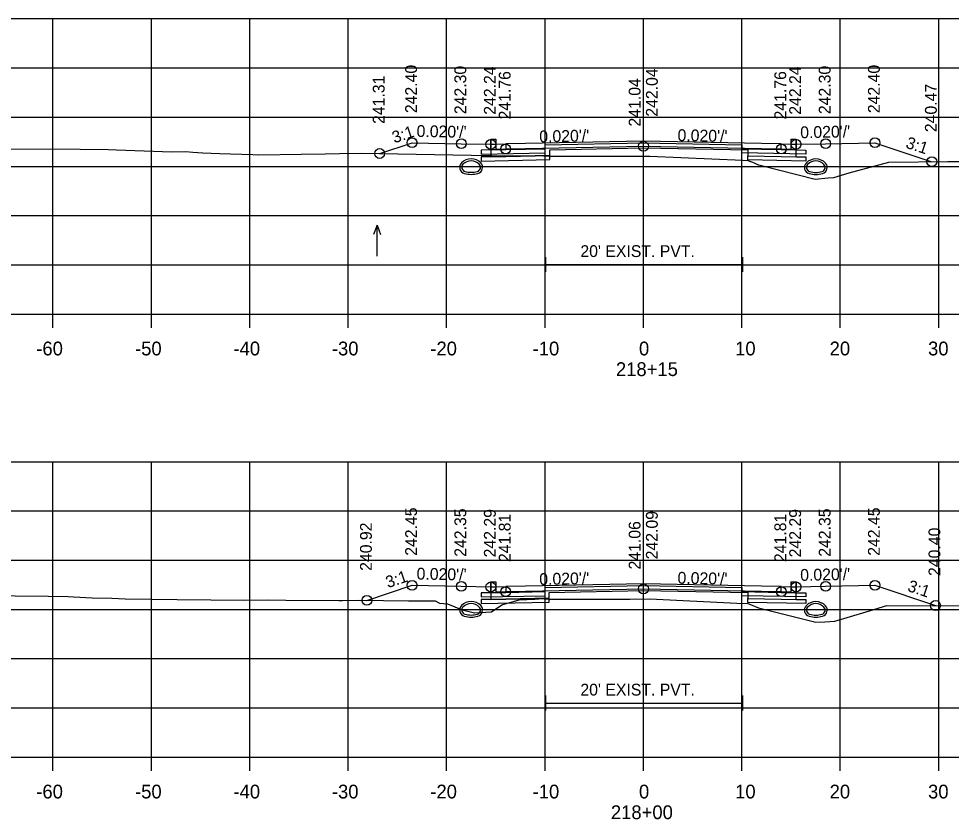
# Model space of a CAD drawing. Extents: x 1369627 to 1374022, y 380035 to 398173.
# Drawn here: x 1371475.4 to 1371570.1, y 383986.5 to 384067.8 of the extents above; entities that cross this region are included whole.
import ezdxf

# ---------------------------------------------------------------- set-up
doc = ezdxf.new("R2010")
doc.units = 0
for name, color, linetype in [('Default', 7, 'Continuous'), ('R_Alt Surface', 7, 'Continuous'), ('R_Axis', 7, 'Continuous'), ('R_Axis Annot', 7, 'Continuous'), ('R_Drive', 7, 'Continuous'), ('R_Exist Surface', 7, 'Continuous'), ('R_Fin Surface', 7, 'Continuous'), ('R_Grid', 7, 'Continuous'), ('R_No Plot', 7, 'Continuous'), ('R_Water Annot', 7, 'Continuous'), ('R_Xsect Elev', 7, 'Continuous'), ('R_Xsect Slope', 7, 'Continuous')]:
    doc.layers.add(name, color=color, linetype=linetype)

msp = doc.modelspace()

# ---------------------------------------------------------------- linework, layer by layer
at = {"layer": 'Default'}
for p, q in [((1371528.933, 384042.127), (1371528.933, 384043.627)), ((1371548.933, 384042.127), (1371548.933, 384043.627)), ((1371528.933, 384042.877), (1371548.933, 384042.877)), ((1371528.933, 383997.585), (1371528.933, 383999.085)), ((1371548.933, 383997.585), (1371548.933, 383999.085)), ((1371528.933, 383998.335), (1371548.933, 383998.335))]:
    msp.add_line(p, q, dxfattribs=at)
for points in [[(1371523.336, 384055.612), (1371523.836, 384055.612), (1371523.846, 384055.112), (1371524.846, 384055.132), (1371524.846, 384054.546), (1371523.346, 384054.516)], [(1371553.846, 384055.112), (1371553.856, 384055.612), (1371554.356, 384055.612), (1371554.346, 384054.516), (1371552.846, 384054.546), (1371552.846, 384055.132)], [(1371523.336, 384010.64), (1371523.836, 384010.64), (1371523.846, 384010.14), (1371524.846, 384010.16), (1371524.846, 384009.573), (1371523.346, 384009.543)], [(1371553.846, 384010.14), (1371553.856, 384010.64), (1371554.356, 384010.64), (1371554.346, 384009.543), (1371552.846, 384009.573), (1371552.846, 384010.16)]]:
    msp.add_lwpolyline(points, close=True, dxfattribs=at)
at = {"layer": 'R_Alt Surface'}
for points in [[(1371523.336, 384055.612), (1371523.346, 384054.516), (1371524.846, 384054.546), (1371528.846, 384054.626), (1371528.846, 384055.042), (1371538.846, 384055.242), (1371548.846, 384055.042), (1371548.846, 384054.626), (1371552.846, 384054.546), (1371554.346, 384054.516), (1371554.356, 384055.612)], [(1371523.336, 384055.086), (1371523.346, 384053.823), (1371524.846, 384053.853), (1371529.32, 384053.943), (1371529.32, 384054.526), (1371538.846, 384054.716), (1371549.46, 384054.504), (1371549.46, 384053.921), (1371552.846, 384053.853), (1371554.346, 384053.823), (1371554.356, 384055.086)], [(1371523.336, 384010.64), (1371523.346, 384009.543), (1371524.846, 384009.573), (1371528.846, 384009.653), (1371528.846, 384010.07), (1371538.846, 384010.27), (1371548.846, 384010.07), (1371548.846, 384009.653), (1371552.846, 384009.573), (1371554.346, 384009.543), (1371554.356, 384010.64)], [(1371523.336, 384010.13), (1371523.346, 384008.867), (1371524.846, 384008.897), (1371529.28, 384008.986), (1371529.28, 384009.569), (1371538.846, 384009.76), (1371549.453, 384009.548), (1371549.453, 384008.965), (1371552.846, 384008.897), (1371554.346, 384008.867), (1371554.356, 384010.13)]]:
    msp.add_lwpolyline(points, dxfattribs=at)
for points in [[(1371538.846, 384055.412), (1371526.846, 384055.172), (1371524.846, 384055.132), (1371524.846, 384054.546), (1371528.846, 384054.626), (1371528.846, 384055.042), (1371538.846, 384055.242), (1371548.846, 384055.042), (1371548.846, 384054.626), (1371552.846, 384054.546), (1371552.846, 384055.132), (1371550.846, 384055.172)], [(1371528.846, 384054.626), (1371524.846, 384054.546), (1371523.346, 384054.516), (1371522.346, 384054.496), (1371522.346, 384054.079), (1371528.846, 384054.209)], [(1371548.846, 384054.626), (1371552.846, 384054.546), (1371554.346, 384054.516), (1371555.346, 384054.496), (1371555.346, 384054.079), (1371548.846, 384054.209)], [(1371529.32, 384053.943), (1371524.846, 384053.853), (1371523.346, 384053.823), (1371522.346, 384053.803), (1371522.346, 384053.386), (1371529.32, 384053.526)], [(1371549.46, 384053.921), (1371552.846, 384053.853), (1371554.346, 384053.823), (1371555.346, 384053.803), (1371555.346, 384053.386), (1371549.46, 384053.504)], [(1371538.846, 384010.44), (1371526.846, 384010.2), (1371524.846, 384010.16), (1371524.846, 384009.573), (1371528.846, 384009.653), (1371528.846, 384010.07), (1371538.846, 384010.27), (1371548.846, 384010.07), (1371548.846, 384009.653), (1371552.846, 384009.573), (1371552.846, 384010.16), (1371550.846, 384010.2)], [(1371528.846, 384009.653), (1371524.846, 384009.573), (1371523.346, 384009.543), (1371522.346, 384009.523), (1371522.346, 384009.106), (1371528.846, 384009.236)], [(1371529.28, 384008.986), (1371524.846, 384008.897), (1371523.346, 384008.867), (1371522.346, 384008.847), (1371522.346, 384008.43), (1371529.28, 384008.569)], [(1371548.846, 384009.653), (1371552.846, 384009.573), (1371554.346, 384009.543), (1371555.346, 384009.523), (1371555.346, 384009.106), (1371548.846, 384009.236)], [(1371549.453, 384008.965), (1371552.846, 384008.897), (1371554.346, 384008.867), (1371555.346, 384008.847), (1371555.346, 384008.43), (1371549.453, 384008.548)]]:
    msp.add_lwpolyline(points, close=True, dxfattribs=at)
at = {"layer": 'R_Axis'}
for p, q in [((1371388.846, 384037.843), (1371688.846, 384037.843)), ((1371478.846, 384036.443), (1371478.846, 384037.843)), ((1371488.846, 384036.443), (1371488.846, 384037.843)), ((1371498.846, 384036.443), (1371498.846, 384037.843)), ((1371508.846, 384036.443), (1371508.846, 384037.843)), ((1371518.846, 384036.443), (1371518.846, 384037.843)), ((1371528.846, 384036.443), (1371528.846, 384037.843)), ((1371538.846, 384036.443), (1371538.846, 384037.843)), ((1371548.846, 384036.443), (1371548.846, 384037.843)), ((1371558.846, 384036.443), (1371558.846, 384037.843)), ((1371568.846, 384036.443), (1371568.846, 384037.843)), ((1371388.846, 383992.843), (1371688.846, 383992.843)), ((1371478.846, 383991.443), (1371478.846, 383992.843)), ((1371488.846, 383991.443), (1371488.846, 383992.843)), ((1371498.846, 383991.443), (1371498.846, 383992.843)), ((1371508.846, 383991.443), (1371508.846, 383992.843)), ((1371518.846, 383991.443), (1371518.846, 383992.843)), ((1371528.846, 383991.443), (1371528.846, 383992.843)), ((1371538.846, 383991.443), (1371538.846, 383992.843)), ((1371548.846, 383991.443), (1371548.846, 383992.843)), ((1371558.846, 383991.443), (1371558.846, 383992.843)), ((1371568.846, 383991.443), (1371568.846, 383992.843))]:
    msp.add_line(p, q, dxfattribs=at)
at = {"layer": 'R_Drive'}
for centre, radius, start, end in [((1371521.336, 384052.257), 1.354, 43.64848, 136.35152), ((1371556.356, 384052.243), 1.354, 43.64848, 136.35152), ((1371520.823, 384052.746), 0.646, 136.35152, 253.95293), ((1371520.823, 384052.746), 0.438, 136.35152, 253.95293), ((1371521.336, 384052.257), 1.146, 43.64848, 136.35152), ((1371521.848, 384052.746), 0.438, 286.04707, 43.64848), ((1371521.848, 384052.746), 0.646, 286.04707, 43.64848), ((1371555.843, 384052.732), 0.646, 136.35152, 253.95293), ((1371555.843, 384052.732), 0.438, 136.35152, 253.95293), ((1371556.356, 384052.243), 1.146, 43.64848, 136.35152), ((1371556.868, 384052.732), 0.438, 286.04707, 43.64848), ((1371556.868, 384052.732), 0.646, 286.04707, 43.64848), ((1371521.336, 384054.528), 2.5, 253.95293, 286.04707), ((1371521.336, 384054.528), 2.292, 253.95293, 286.04707), ((1371556.356, 384054.514), 2.5, 253.95293, 286.04707), ((1371556.356, 384054.514), 2.292, 253.95293, 286.04707), ((1371520.823, 384007.785), 0.646, 136.35152, 253.95293), ((1371521.336, 384007.296), 1.354, 43.64848, 136.35152), ((1371520.823, 384007.785), 0.438, 136.35152, 253.95293), ((1371521.336, 384007.296), 1.146, 43.64848, 136.35152), ((1371521.848, 384007.785), 0.438, 286.04707, 43.64848), ((1371521.848, 384007.785), 0.646, 286.04707, 43.64848), ((1371555.843, 384007.771), 0.646, 136.35152, 253.95293), ((1371556.356, 384007.282), 1.354, 43.64848, 136.35152), ((1371555.843, 384007.771), 0.438, 136.35152, 253.95293), ((1371556.356, 384007.282), 1.146, 43.64848, 136.35152), ((1371556.868, 384007.771), 0.438, 286.04707, 43.64848), ((1371556.868, 384007.771), 0.646, 286.04707, 43.64848), ((1371521.336, 384009.567), 2.5, 253.95293, 286.04707), ((1371521.336, 384009.567), 2.292, 253.95293, 286.04707), ((1371556.356, 384009.553), 2.5, 253.95293, 286.04707), ((1371556.356, 384009.553), 2.292, 253.95293, 286.04707)]:
    msp.add_arc(centre, radius, start, end, dxfattribs=at)
at = {"layer": 'R_Exist Surface'}
for points in [[(1371470.396, 384054.63), (1371481.62, 384054.573), (1371484.499, 384054.543), (1371485.288, 384054.519), (1371490.942, 384054.326), (1371492.349, 384054.337), (1371493.049, 384054.3), (1371494.059, 384054.201), (1371495.763, 384054.132), (1371499.156, 384054.061), (1371499.775, 384054.02), (1371504.08, 384054.095), (1371506.501, 384054.125), (1371507.961, 384054.139), (1371510.158, 384054.185), (1371521.349, 384053.971), (1371525.545, 384053.905), (1371525.61, 384053.905), (1371526.538, 384053.916), (1371527.417, 384053.925), (1371528.156, 384053.932), (1371528.703, 384053.9), (1371529.32, 384053.87), (1371538.583, 384053.887), (1371539.501, 384053.888), (1371548.933, 384053.466), (1371549.46, 384053.443), (1371550.085, 384053.188), (1371550.514, 384053.012), (1371550.55, 384052.998), (1371550.853, 384052.922), (1371556.297, 384051.55), (1371557.627, 384051.686), (1371558.2, 384051.727), (1371559.76, 384052.178), (1371563.781, 384053.261), (1371569.775, 384053.337), (1371574.718, 384053.331)], [(1371468.274, 384009.297), (1371478.351, 384009.174), (1371480.409, 384009.171), (1371480.927, 384009.132), (1371482.848, 384009.018), (1371484.837, 384008.995), (1371486.188, 384008.909), (1371491.465, 384008.853), (1371498.318, 384008.767), (1371500.658, 384008.8), (1371502.524, 384008.797), (1371507.905, 384008.734), (1371508.282, 384008.738), (1371509.883, 384008.772), (1371514.964, 384008.703), (1371517.669, 384008.717), (1371518.127, 384008.488), (1371518.948, 384008.422), (1371520.437, 384007.796), (1371521.67, 384007.51), (1371523.389, 384007.602), (1371524.458, 384008.294), (1371526.224, 384008.821), (1371527.797, 384008.899), (1371528.157, 384008.923), (1371528.204, 384008.934), (1371528.229, 384008.947), (1371529.28, 384008.872), (1371537.476, 384008.897), (1371539.498, 384008.902), (1371548.346, 384008.495), (1371549.453, 384008.446), (1371549.56, 384008.402), (1371550.544, 384008), (1371554.309, 384007.059), (1371556.374, 384006.548), (1371557.257, 384006.594), (1371558.272, 384006.667), (1371561.46, 384007.589), (1371563.563, 384008.253), (1371574.095, 384008.223)]]:
    msp.add_lwpolyline(points, dxfattribs=at)
at = {"layer": 'R_Fin Surface'}
for points in [[(1371512.045, 384054.149), (1371515.336, 384055.246), (1371520.336, 384055.146), (1371523.336, 384055.086), (1371523.836, 384055.086), (1371523.846, 384054.586), (1371524.846, 384054.606), (1371526.846, 384054.646), (1371538.846, 384054.886), (1371550.846, 384054.646), (1371552.846, 384054.606), (1371553.846, 384054.586), (1371553.856, 384055.086), (1371554.356, 384055.086), (1371557.356, 384055.146), (1371562.356, 384055.246), (1371568.145, 384053.317)], [(1371510.746, 384008.76), (1371515.336, 384010.29), (1371520.336, 384010.19), (1371523.336, 384010.13), (1371523.836, 384010.13), (1371523.846, 384009.63), (1371524.846, 384009.65), (1371526.846, 384009.69), (1371538.846, 384009.93), (1371550.846, 384009.69), (1371552.846, 384009.65), (1371553.846, 384009.63), (1371553.856, 384010.13), (1371554.356, 384010.13), (1371557.356, 384010.19), (1371562.356, 384010.29), (1371568.509, 384008.239)]]:
    msp.add_lwpolyline(points, dxfattribs=at)
at = {"layer": 'R_Grid'}
for p, q in [((1371388.846, 384067.843), (1371688.846, 384067.843)), ((1371478.846, 384037.843), (1371478.846, 384067.843)), ((1371488.846, 384037.843), (1371488.846, 384067.843)), ((1371498.846, 384037.843), (1371498.846, 384067.843)), ((1371508.846, 384037.843), (1371508.846, 384067.843)), ((1371518.846, 384037.843), (1371518.846, 384067.843)), ((1371528.846, 384037.843), (1371528.846, 384067.843)), ((1371538.846, 384037.843), (1371538.846, 384067.843)), ((1371548.846, 384037.843), (1371548.846, 384067.843)), ((1371558.846, 384037.843), (1371558.846, 384067.843)), ((1371568.846, 384037.843), (1371568.846, 384067.843)), ((1371388.846, 384062.843), (1371688.846, 384062.843)), ((1371388.846, 384057.843), (1371688.846, 384057.843)), ((1371388.846, 384052.843), (1371688.846, 384052.843)), ((1371388.846, 384047.843), (1371688.846, 384047.843)), ((1371388.846, 384042.843), (1371688.846, 384042.843)), ((1371388.846, 384037.843), (1371688.846, 384037.843)), ((1371388.846, 384022.843), (1371688.846, 384022.843)), ((1371478.846, 383992.843), (1371478.846, 384022.843)), ((1371488.846, 383992.843), (1371488.846, 384022.843)), ((1371498.846, 383992.843), (1371498.846, 384022.843)), ((1371508.846, 383992.843), (1371508.846, 384022.843)), ((1371518.846, 383992.843), (1371518.846, 384022.843)), ((1371528.846, 383992.843), (1371528.846, 384022.843)), ((1371538.846, 383992.843), (1371538.846, 384022.843)), ((1371548.846, 383992.843), (1371548.846, 384022.843)), ((1371558.846, 383992.843), (1371558.846, 384022.843)), ((1371568.846, 383992.843), (1371568.846, 384022.843)), ((1371388.846, 384017.843), (1371688.846, 384017.843)), ((1371388.846, 384012.843), (1371688.846, 384012.843)), ((1371388.846, 384007.843), (1371688.846, 384007.843)), ((1371388.846, 384002.843), (1371688.846, 384002.843)), ((1371388.846, 383997.843), (1371688.846, 383997.843)), ((1371388.846, 383992.843), (1371688.846, 383992.843))]:
    msp.add_line(p, q, dxfattribs=at)
at = {"layer": 'R_No Plot'}
for centre in [(1371515.336, 384055.246), (1371520.336, 384055.146), (1371523.336, 384055.086), (1371538.846, 384054.886), (1371554.356, 384055.086), (1371557.356, 384055.146), (1371562.356, 384055.246), (1371512.045, 384054.149), (1371524.846, 384054.606), (1371552.846, 384054.606), (1371568.145, 384053.317), (1371515.336, 384010.29), (1371520.336, 384010.19), (1371523.336, 384010.13), (1371524.846, 384009.65), (1371538.846, 384009.93), (1371552.846, 384009.65), (1371554.356, 384010.13), (1371557.356, 384010.19), (1371562.356, 384010.29), (1371510.746, 384008.76), (1371568.509, 384008.239)]:
    msp.add_circle(centre, 0.5, dxfattribs=at)
at = {"layer": 'R_Water Annot'}
for p, q in [((1371511.775, 384046.874), (1371511.425, 384045.913)), ((1371511.775, 384043.732), (1371511.775, 384046.874)), ((1371511.775, 384046.874), (1371512.125, 384045.913))]:
    msp.add_line(p, q, dxfattribs=at)
at = {"layer": 'R_Xsect Elev'}
for p, q in [((1371538.846, 384053.887), (1371538.846, 384063.887)), ((1371538.846, 384008.9), (1371538.846, 384018.9))]:
    msp.add_line(p, q, dxfattribs=at)

# ---------------------------------------------------------------- texts
at = {"layer": 'R_Axis Annot'}
for s, height, p in [("20' EXIST. PVT.", 1.2, (1371532.436, 384043.634)), ('-60', 1.4, (1371477.154, 384033.643)), ('-50', 1.4, (1371487.187, 384033.643)), ('-40', 1.4, (1371497.187, 384033.643)), ('-30', 1.4, (1371507.187, 384033.643)), ('-20', 1.4, (1371517.187, 384033.643)), ('-10', 1.4, (1371527.584, 384033.643)), ('0', 1.4, (1371538.388, 384033.643)), ('10', 1.4, (1371548.157, 384033.643)), ('20', 1.4, (1371557.76, 384033.643)), ('30', 1.4, (1371567.76, 384033.643)), ('218+15', 1.4, (1371536.046, 384031.543)), ("20' EXIST. PVT.", 1.2, (1371532.436, 383999.093)), ('-60', 1.4, (1371477.154, 383988.643)), ('-50', 1.4, (1371487.187, 383988.643)), ('-40', 1.4, (1371497.187, 383988.643)), ('-30', 1.4, (1371507.187, 383988.643)), ('-20', 1.4, (1371517.187, 383988.643)), ('-10', 1.4, (1371527.584, 383988.643)), ('0', 1.4, (1371538.388, 383988.643)), ('10', 1.4, (1371548.157, 383988.643)), ('20', 1.4, (1371557.76, 383988.643)), ('30', 1.4, (1371567.76, 383988.643)), ('218+00', 1.4, (1371535.533, 383986.543))]:
    msp.add_text(s, height=height, dxfattribs=at).set_placement(p)
at = {"layer": 'R_Xsect Elev'}
for s, p in [('242.40', (1371515.836, 384058.246)), ('242.30', (1371520.836, 384058.146)), ('242.24', (1371523.836, 384058.086)), ('242.24', (1371554.856, 384058.086)), ('242.30', (1371557.856, 384058.146)), ('242.40', (1371562.856, 384058.246)), ('241.31', (1371512.545, 384057.149)), ('241.76', (1371525.346, 384057.606)), ('242.04', (1371540.297, 384057.886)), ('241.76', (1371553.346, 384057.606)), ('241.04', (1371538.546, 384056.887)), ('240.47', (1371568.645, 384056.317)), ('242.45', (1371515.836, 384013.29)), ('242.35', (1371520.836, 384013.19)), ('242.29', (1371523.836, 384013.13)), ('241.81', (1371525.346, 384012.65)), ('242.09', (1371540.297, 384012.93)), ('241.81', (1371553.346, 384012.65)), ('242.29', (1371554.856, 384013.13)), ('242.35', (1371557.856, 384013.19)), ('242.45', (1371562.856, 384013.29)), ('240.92', (1371511.246, 384011.76)), ('241.06', (1371538.546, 384011.9)), ('240.40', (1371569.009, 384011.239))]:
    msp.add_text(s, height=1.2, rotation=90, dxfattribs=at).set_placement(p)
at = {"layer": 'R_Xsect Slope'}
for s, rotation, p in [('3:1', 18.43323, (1371513.532, 384055.172)), ("0.020'/'", 358.85424, (1371515.786, 384055.837)), ("0.020'/'", 1.14576, (1371528.272, 384055.275)), ("0.020'/'", 358.85424, (1371542.296, 384055.417)), ("0.020'/'", 1.14576, (1371554.782, 384055.695)), ('3:1', 341.56677, (1371565.409, 384054.756)), ("0.020'/'", 358.85424, (1371515.786, 384010.881)), ("0.020'/'", 1.14576, (1371554.782, 384010.739)), ('3:1', 18.43323, (1371512.883, 384009.999)), ("0.020'/'", 1.14576, (1371528.272, 384010.319)), ("0.020'/'", 358.85424, (1371542.296, 384010.461)), ('3:1', 341.56677, (1371565.59, 384009.739))]:
    msp.add_text(s, height=1.2, rotation=rotation, dxfattribs=at).set_placement(p)

doc.saveas('drawing.dxf')
